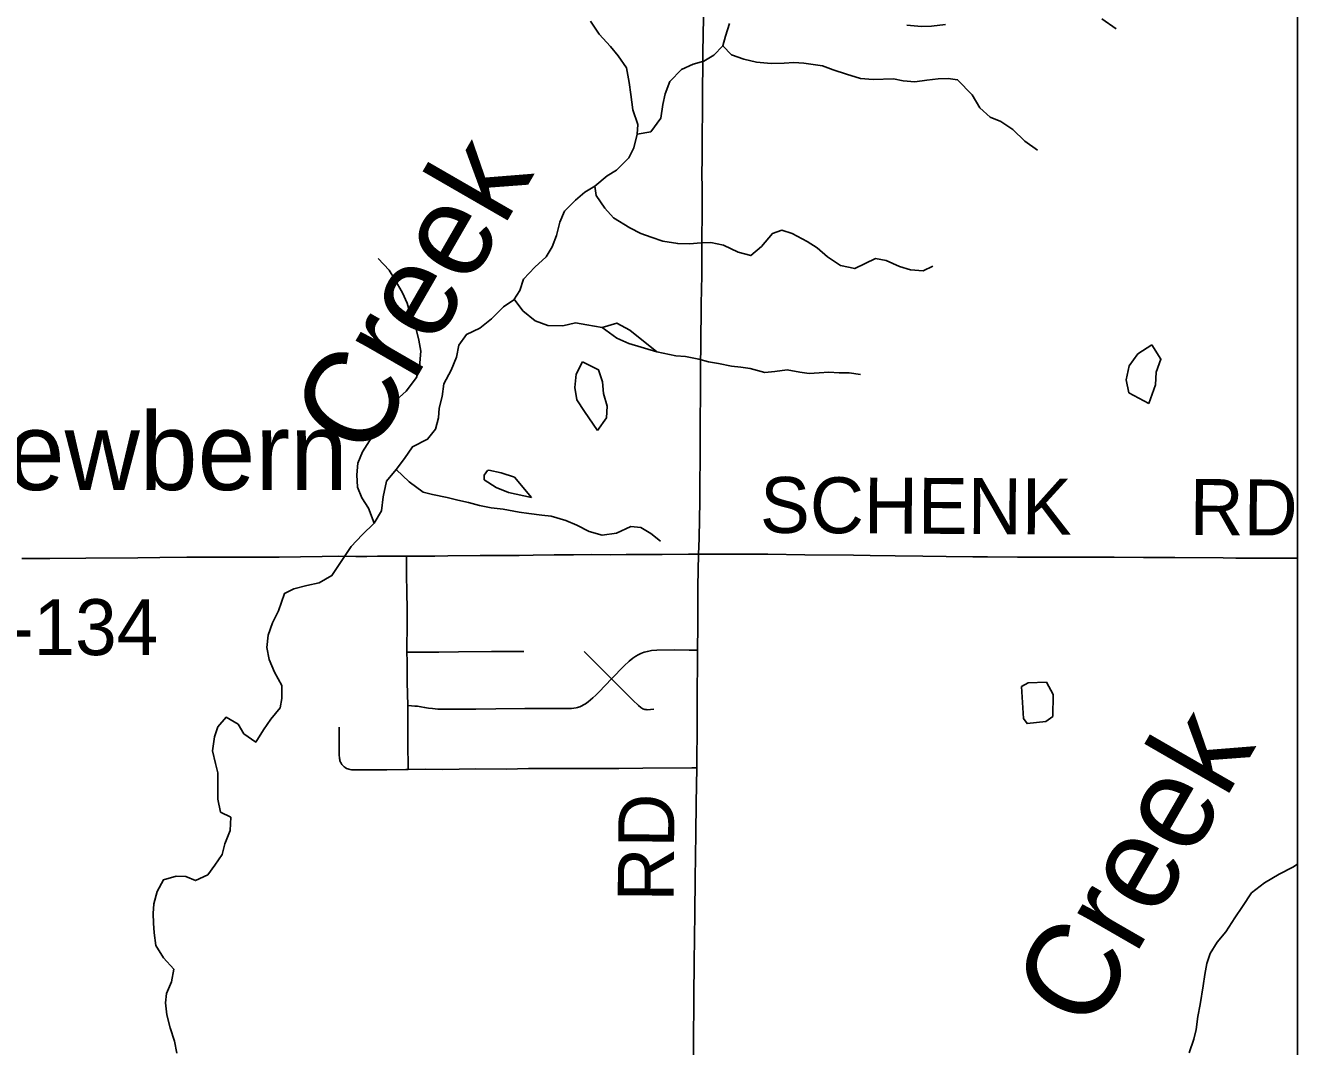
# Model space of a CAD drawing. Extents: x -87 to 2145, y -2128 to 440.
# Drawn here: x 247.69 to 281.8, y 292.01 to 319.4 of the extents above; entities that cross this region are included whole.
import ezdxf

# ---------------------------------------------------------------- set-up
doc = ezdxf.new("R2010")
doc.units = 0
for name, color, linetype in [('GM_X_Minor_Lake', 7, 'Continuous'), ('GM_X_Minor_River', 7, 'Continuous'), ('GM_X_Minor_River_Text', 7, 'Continuous'), ('GM_X_Township_Road', 7, 'Continuous'), ('GM_X_Township_Road_Text', 7, 'Continuous'), ('GM_X_Unincorporated_Text', 7, 'Continuous'), ('SH_Text', 7, 'Continuous')]:
    doc.layers.add(name, color=color, linetype=linetype)

msp = doc.modelspace()

# ---------------------------------------------------------------- linework, layer by layer
at = {"layer": 'GM_X_Minor_Lake'}
for points in [[(264.619, 310.644), (263.893, 311.23), (263.546, 311.417), (263.151, 311.298)], [(263.151, 311.298), (263.548, 311.017), (263.867, 310.871), (264.619, 310.644)], [(277.892, 310.834), (277.519, 310.593), (277.282, 310.268), (277.206, 309.9), (277.28, 309.549), (277.817, 309.259)], [(277.817, 309.259), (277.996, 309.764), (278.012, 310.103), (278.139, 310.45), (277.892, 310.834)], [(262.631, 310.382), (262.458, 310.051), (262.421, 309.692), (262.475, 309.361), (262.68, 309.047), (263.032, 308.539)], [(263.032, 308.539), (263.269, 308.874), (263.285, 309.194), (263.191, 309.526), (263.166, 309.846), (263.052, 310.168), (262.631, 310.382)], [(260.114, 307.471), (260.081, 307.467), (259.988, 307.342), (259.986, 307.216)], [(261.26, 306.738), (260.803, 307.287), (260.444, 307.404), (260.114, 307.471)], [(259.986, 307.216), (260.316, 307.007), (260.645, 306.87), (261.26, 306.738)], [(275.235, 300.863), (275.246, 301.456), (275.067, 301.785), (274.575, 301.772), (274.4, 301.668)], [(274.4, 301.668), (274.451, 300.81), (274.546, 300.676), (275.05, 300.728), (275.235, 300.863)]]:
    msp.add_lwpolyline(points, dxfattribs=at)
at = {"layer": 'GM_X_Minor_River'}
for points in [[(254.473, 303.703), (254.633, 304.165), (254.886, 304.291), (255.239, 304.375), (255.562, 304.449), (255.907, 304.643), (256.175, 305.049), (256.423, 305.425), (256.72, 305.74), (257.037, 306.055), (257.233, 306.382), (257.28, 306.762), (257.367, 307.181), (257.633, 307.487), (257.85, 307.783), (258.066, 308.1), (258.471, 308.303), (258.687, 308.57), (258.762, 308.879), (258.787, 309.139), (258.862, 309.448), (258.908, 309.787), (259.105, 310.154), (259.252, 310.502), (259.308, 310.822), (259.513, 311.109), (259.878, 311.282), (260.184, 311.537), (260.511, 311.852), (260.785, 312.038), (260.951, 312.295), (261.046, 312.594), (261.353, 312.919), (261.649, 313.194), (261.814, 313.462), (261.93, 313.77), (262.017, 314.129), (262.142, 314.417), (262.438, 314.712), (262.693, 314.928), (262.957, 315.094), (263.284, 315.368), (263.538, 315.524), (263.865, 315.849), (264, 316.117), (264.096, 316.486), (264.111, 316.746), (263.977, 317.139), (263.923, 317.55), (263.878, 317.871), (263.805, 318.263), (263.579, 318.587), (263.382, 318.841), (263.076, 319.167), (262.841, 319.521)], [(264.096, 316.486), (264.459, 316.549), (264.727, 316.915), (264.783, 317.285), (264.848, 317.564), (264.965, 317.902), (265.281, 318.217), (265.595, 318.362), (265.878, 318.447), (266.152, 318.603), (266.388, 318.859), (266.462, 319.118), (266.569, 319.456)], [(271.322, 319.414), (271.713, 319.377), (271.985, 319.382), (272.357, 319.426)], [(276.551, 319.583), (276.939, 319.316)], [(266.388, 318.859), (266.625, 318.614), (266.955, 318.498), (267.295, 318.422), (267.686, 318.386), (268.038, 318.389), (268.29, 318.405), (268.561, 318.39), (269.062, 318.322), (269.352, 318.216), (269.702, 318.1), (270.082, 317.983), (270.423, 317.957), (270.966, 317.968), (271.226, 317.913), (271.538, 317.888), (271.86, 317.932), (272.162, 317.967), (272.434, 317.983), (272.684, 317.948), (273.08, 317.541), (273.285, 317.197), (273.562, 316.942), (273.841, 316.827), (274.169, 316.611), (274.486, 316.295), (274.824, 316.059)], [(262.957, 315.094), (262.993, 314.843), (263.229, 314.498), (263.456, 314.244), (263.894, 313.976), (264.192, 313.821), (264.472, 313.726), (264.782, 313.62), (265.183, 313.553), (265.494, 313.548), (265.806, 313.572), (266.068, 313.578), (266.409, 313.512), (266.797, 313.325), (267.137, 313.229), (267.423, 313.474), (267.72, 313.819), (267.973, 313.915), (268.253, 313.82), (268.651, 313.603), (268.92, 313.438), (269.197, 313.193), (269.545, 312.966), (269.926, 312.88), (270.209, 313.015), (270.483, 313.15), (270.774, 313.095), (271.123, 312.939), (271.423, 312.844), (271.764, 312.818), (272.017, 312.943)], [(257.037, 306.055), (256.893, 306.458), (256.706, 306.732), (256.59, 307.014), (256.576, 307.345), (256.601, 307.665), (256.727, 307.963), (256.913, 308.26), (257.108, 308.537), (257.356, 308.923), (257.533, 309.261), (257.9, 309.595), (258.178, 309.96), (258.253, 310.249), (258.29, 310.669), (258.235, 310.961), (258.16, 311.292), (258.005, 311.666), (257.93, 311.957), (257.804, 312.23), (257.598, 312.584), (257.442, 312.837), (257.146, 313.152)], [(260.799, 312.059), (261.023, 311.75), (261.359, 311.483), (261.698, 311.356), (262.099, 311.348), (262.442, 311.421), (262.742, 311.374), (263.151, 311.298)], [(264.619, 310.644), (265.126, 310.544), (265.386, 310.519), (265.746, 310.451), (266.006, 310.376), (266.276, 310.33), (266.626, 310.263), (266.876, 310.238), (267.126, 310.202), (267.516, 310.094), (267.787, 310.118), (268.119, 310.161), (268.459, 310.104), (268.709, 310.069), (268.971, 310.083), (269.232, 310.098), (269.512, 310.082), (269.773, 310.087), (270.084, 310.04)], [(257.633, 307.487), (257.98, 307.16), (258.357, 306.883), (258.607, 306.819), (258.998, 306.742), (259.288, 306.667), (259.568, 306.602), (259.869, 306.527), (260.179, 306.461), (260.5, 306.426), (260.931, 306.348), (261.192, 306.313), (261.533, 306.267), (261.784, 306.243), (262.184, 306.126), (262.473, 306.001), (262.802, 305.825), (263.152, 305.728), (263.535, 305.782), (263.92, 305.965), (264.191, 305.931), (264.459, 305.776), (264.717, 305.571)], [(252.918, 298.303), (252.85, 298.648), (252.851, 298.96), (252.845, 299.352), (252.783, 299.606), (252.705, 299.941), (252.758, 300.322), (252.848, 300.591), (253.068, 300.844), (253.393, 300.662), (253.544, 300.404), (253.867, 300.181), (254.07, 300.506), (254.27, 300.791), (254.522, 301.094), (254.561, 301.344), (254.563, 301.697), (254.365, 302.056), (254.226, 302.393), (254.167, 302.718), (254.199, 303.049), (254.311, 303.377), (254.473, 303.703)], [(251.747, 291.831), (251.688, 292.156), (251.571, 292.512), (251.482, 292.858), (251.444, 293.181), (251.472, 293.432), (251.604, 293.749), (251.666, 294.089), (251.396, 294.391), (251.187, 294.721), (251.139, 295.065), (251.127, 295.317), (251.117, 295.579), (251.136, 295.84), (251.218, 296.169), (251.389, 296.485), (251.734, 296.584), (251.994, 296.574), (252.251, 296.464), (252.578, 296.614), (252.768, 296.879), (252.968, 297.163), (253.039, 297.453), (253.182, 297.81), (253.194, 298.162), (252.918, 298.303)], [(278.891, 291.842), (279.015, 292.21), (279.084, 292.469), (279.126, 292.82), (279.188, 293.14), (279.266, 293.64), (279.316, 293.941), (279.367, 294.241), (279.457, 294.51), (279.648, 294.815), (279.879, 295.088), (280.122, 295.462), (280.324, 295.767), (280.567, 296.131), (280.918, 296.4), (281.308, 296.638), (281.676, 296.826), (281.801, 296.908)]]:
    msp.add_lwpolyline(points, dxfattribs=at)
at = {"layer": 'GM_X_Township_Road'}
for points in [[(265.741, 305.216), (265.759, 305.644), (265.767, 306.169), (265.771, 306.628), (265.775, 307.251), (265.779, 307.645), (265.782, 308.465), (265.784, 308.76), (265.788, 309.546), (265.791, 310.119), (265.792, 310.381), (265.797, 310.726), (265.799, 310.971), (265.801, 311.135), (265.808, 311.594), (265.813, 311.922), (265.821, 312.315), (265.825, 312.692), (265.824, 313.199), (265.824, 313.396), (265.827, 313.708), (265.837, 314.33), (265.834, 314.641), (265.833, 314.92), (265.83, 315.542), (265.832, 315.706), (265.833, 315.837), (265.837, 316.165), (265.838, 316.362), (265.84, 316.477), (265.845, 317.083), (265.848, 317.739), (265.852, 318.28), (265.852, 318.375), (265.855, 318.756), (265.859, 319.068), (265.868, 319.69)], [(247.59, 305.105), (248.344, 305.107), (249.312, 305.115), (250.706, 305.125), (251.297, 305.134), (252.019, 305.142), (252.87, 305.142), (253.36, 305.14), (253.802, 305.14), (254.097, 305.137), (254.489, 305.138), (255.063, 305.144), (255.648, 305.157), (256.077, 305.163), (256.553, 305.161), (256.848, 305.16), (257.127, 305.164), (257.585, 305.168), (257.911, 305.169)], [(257.921, 302.594), (257.92, 302.684), (257.924, 303.324), (257.922, 303.717), (257.915, 304.225), (257.91, 304.635), (257.911, 305.028), (257.911, 305.169)], [(257.911, 305.169), (258.11, 305.17), (258.667, 305.17), (259.012, 305.173), (259.881, 305.182), (260.405, 305.186), (260.93, 305.188), (261.306, 305.19), (261.864, 305.198), (262.389, 305.204), (262.864, 305.207), (263.388, 305.205), (263.798, 305.209), (264.192, 305.209), (264.765, 305.213), (265.47, 305.216), (265.741, 305.216)], [(265.713, 302.645), (265.72, 303.298), (265.722, 303.955), (265.722, 304.349), (265.741, 305.216)], [(265.741, 305.216), (266.758, 305.217), (267.601, 305.216), (268.585, 305.202), (269.898, 305.19), (270.341, 305.184), (271.013, 305.174), (271.751, 305.165), (272.375, 305.157), (273.096, 305.147), (273.49, 305.146), (274.294, 305.142), (275, 305.137), (275.36, 305.136), (276.066, 305.135), (276.886, 305.139), (277.673, 305.134), (278.51, 305.13), (279.806, 305.118), (280.15, 305.115), (280.872, 305.112), (281.66, 305.11), (281.801, 305.109)], [(257.921, 302.594), (258.116, 302.594), (258.772, 302.595), (259.298, 302.599), (260.185, 302.606), (260.71, 302.608), (261.058, 302.611)], [(257.94, 301.157), (257.93, 301.783), (257.924, 302.34), (257.921, 302.594)], [(263.406, 301.872), (263.272, 302.007), (263.005, 302.275), (262.724, 302.551), (262.669, 302.606)], [(263.406, 301.872), (263.745, 302.226), (263.877, 302.347), (263.979, 302.433), (264.061, 302.486), (264.119, 302.519), (264.193, 302.553), (264.285, 302.59), (264.366, 302.613), (264.476, 302.634), (264.623, 302.646), (265.098, 302.652), (265.491, 302.647), (265.713, 302.645)], [(265.69, 299.491), (265.694, 299.707), (265.699, 300.494), (265.702, 301.626), (265.709, 302.2), (265.713, 302.645)], [(257.94, 301.157), (258.045, 301.153), (258.127, 301.146), (258.203, 301.138), (258.294, 301.127), (258.394, 301.11), (258.494, 301.092), (258.603, 301.077), (258.744, 301.066), (259.012, 301.063), (259.766, 301.063), (260.307, 301.068), (261.077, 301.078), (261.947, 301.076), (262.331, 301.084), (262.397, 301.087), (262.453, 301.095), (262.495, 301.104), (262.522, 301.113), (262.554, 301.126), (262.609, 301.152), (262.652, 301.176), (262.706, 301.209), (262.776, 301.255), (262.843, 301.308), (262.906, 301.365), (262.984, 301.439), (263.075, 301.528), (263.406, 301.872)], [(264.542, 301.065), (264.365, 301.046), (264.33, 301.05), (264.299, 301.055), (264.275, 301.063), (264.249, 301.074), (264.222, 301.088), (264.19, 301.109), (264.129, 301.157), (263.973, 301.303), (263.406, 301.872)], [(257.954, 299.444), (257.951, 299.604), (257.945, 300.013), (257.944, 300.292), (257.942, 300.571), (257.94, 301.157)], [(256.1, 300.576), (256.101, 300.38), (256.101, 300.133), (256.102, 299.885), (256.104, 299.811), (256.107, 299.774), (256.111, 299.738), (256.116, 299.712), (256.123, 299.685), (256.13, 299.662), (256.14, 299.638), (256.154, 299.61), (256.175, 299.578), (256.199, 299.55), (256.236, 299.518), (256.267, 299.494), (256.303, 299.471), (256.331, 299.458), (256.362, 299.449), (256.397, 299.441), (256.433, 299.436), (256.478, 299.432), (256.708, 299.43), (257.379, 299.435), (257.887, 299.443), (257.954, 299.444)], [(257.954, 299.444), (258.411, 299.448), (258.87, 299.447), (259.771, 299.459), (260.59, 299.456), (261.18, 299.466), (261.474, 299.469), (262.097, 299.473), (262.425, 299.474), (262.9, 299.47), (263.605, 299.472), (264.244, 299.48), (265.556, 299.49), (265.69, 299.491)], [(265.601, 292.043), (265.61, 293.36), (265.621, 294.262), (265.643, 295.591), (265.652, 296.509), (265.667, 297.723), (265.675, 298.543), (265.69, 299.491)], [(265.452, 278.85), (265.455, 279.452), (265.46, 280.649), (265.476, 281.814), (265.497, 283.454), (265.51, 284.504), (265.533, 286.16), (265.549, 287.325), (265.554, 287.8), (265.561, 288.456), (265.573, 289.145), (265.583, 289.621), (265.586, 290.424), (265.599, 291.753), (265.601, 292.043)]]:
    msp.add_lwpolyline(points, dxfattribs=at)
at = {"layer": 'SH_Text'}
msp.add_lwpolyline([(30, 430), (281.801, 430), (281.801, 10), (30, 10)], close=True, dxfattribs=at)

# ---------------------------------------------------------------- texts
at = {"layer": 'GM_X_Minor_River_Text'}
for rotation, p in [(60.011, (256.886, 307.703)), (60.0109, (276.239, 292.347))]:
    msp.add_text('Creek', height=2.4994, rotation=rotation, dxfattribs=at).set_placement(p)
at = {"layer": 'GM_X_Township_Road_Text'}
for s, rotation, p in [('SCHENK', 359.6587, (267.382, 305.794)), ('RD', 359.5173, (278.901, 305.739)), ('T-134', 0, (246.013, 302.512)), ('RD', 89.5167, (265.07, 295.894))]:
    msp.add_text(s, height=1.5, rotation=rotation, dxfattribs=at).set_placement(p)
at = {"layer": 'GM_X_Unincorporated_Text'}
msp.add_text('Newbern', height=2.085, rotation=0, dxfattribs=at).set_placement((245.177, 306.94))

doc.saveas('drawing.dxf')
